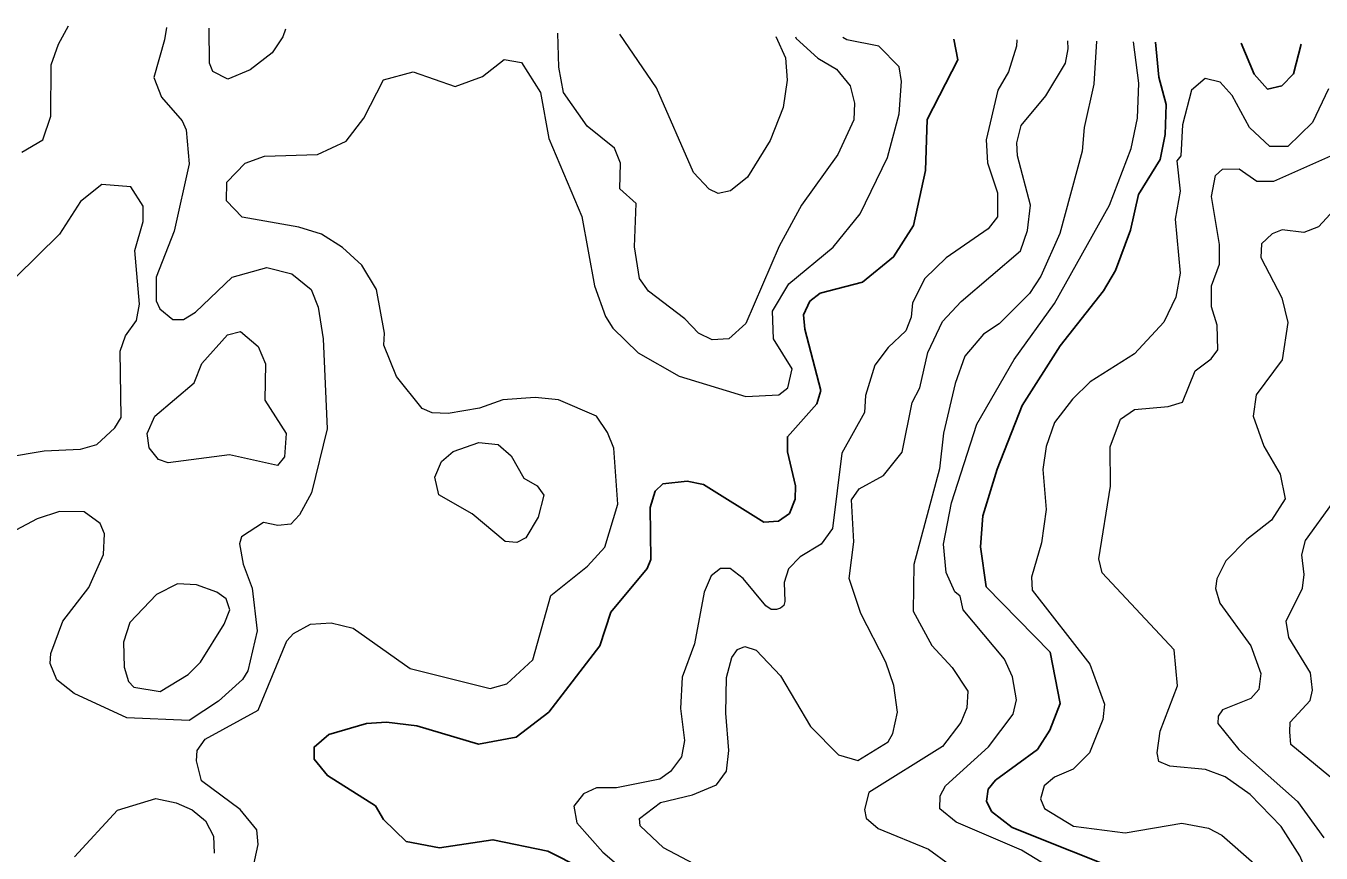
# Model space of a CAD drawing. Extents: x 673.6 to 698.9, y 7012 to 7040.1.
# Drawn here: x 686.183 to 687.479, y 7039.047 to 7039.874 of the extents above; entities that cross this region are included whole.
import ezdxf

# ---------------------------------------------------------------- set-up
doc = ezdxf.new("R2010")
doc.units = 0
doc.header["$LTSCALE"] = 0.032
doc.layers.add('1', color=7, linetype='Continuous', lineweight=25)
doc.layers.add('2', color=7, linetype='Continuous', lineweight=13)

msp = doc.modelspace()

# ---------------------------------------------------------------- linework, layer by layer
at = {"layer": '1'}
for points in [[(687.1114, 7039.8606), (687.1155, 7039.8399), (687.0847, 7039.7803), (687.0831, 7039.7291), (687.071, 7039.6742), (687.0511, 7039.6427), (687.0199, 7039.6177), (686.9778, 7039.6066), (686.9674, 7039.5985), (686.9611, 7039.5849), (686.9625, 7039.5704), (686.9784, 7039.5091), (686.9743, 7039.496), (686.945, 7039.463), (686.9449, 7039.4479), (686.9529, 7039.4141), (686.9527, 7039.4005), (686.947, 7039.3864), (686.936, 7039.3785), (686.9213, 7039.3776), (686.861, 7039.4153), (686.8446, 7039.4186), (686.8203, 7039.4158), (686.8126, 7039.4086), (686.8077, 7039.3923), (686.8084, 7039.3402), (686.8046, 7039.3314), (686.7685, 7039.2876), (686.7574, 7039.254), (686.7065, 7039.1878), (686.6738, 7039.1628), (686.636, 7039.1557), (686.5743, 7039.1739), (686.5441, 7039.1777), (686.524, 7039.1764), (686.4864, 7039.1655), (686.4716, 7039.1527), (686.4718, 7039.1407), (686.4849, 7039.1243), (686.533, 7039.0941), (686.5412, 7039.0803), (686.5638, 7039.0583), (686.5972, 7039.0522), (686.6504, 7039.0602), (686.7053, 7039.0487), (686.7391, 7039.0317)], [(687.3129, 7039.8576), (687.3163, 7039.8224), (687.3237, 7039.795), (687.3228, 7039.7651), (687.3178, 7039.74), (687.296, 7039.7051), (687.2881, 7039.6694), (687.2729, 7039.6292), (687.261, 7039.609), (687.2177, 7039.5538), (687.1798, 7039.4942), (687.1546, 7039.4305), (687.1405, 7039.3841), (687.138, 7039.3531), (687.1437, 7039.313), (687.2077, 7039.2476), (687.2177, 7039.1963), (687.2074, 7039.1696), (687.1949, 7039.1504), (687.1531, 7039.1197), (687.1456, 7039.1107), (687.1439, 7039.0986), (687.1491, 7039.0885), (687.1696, 7039.0725), (687.2883, 7039.025)], [(687.4586, 7039.8555), (687.4511, 7039.8257), (687.4394, 7039.8139), (687.4252, 7039.8106), (687.4116, 7039.8253), (687.3987, 7039.8564)]]:
    msp.add_lwpolyline(points, dxfattribs=at)
at = {"layer": '2'}
for points in [[(686.324, 7039.8722), (686.3221, 7039.8599), (686.3113, 7039.8221), (686.3192, 7039.8026), (686.3397, 7039.7788), (686.3438, 7039.7697), (686.3466, 7039.7359), (686.3318, 7039.6684), (686.3138, 7039.6224), (686.3138, 7039.5988), (686.3173, 7039.591), (686.3305, 7039.5803), (686.3411, 7039.5802), (686.3529, 7039.5875), (686.3897, 7039.6225), (686.4245, 7039.6321), (686.4494, 7039.6259), (686.4688, 7039.6103), (686.4757, 7039.5925), (686.4806, 7039.5609), (686.4846, 7039.4709), (686.4689, 7039.4068), (686.4571, 7039.3848), (686.4483, 7039.3756), (686.4354, 7039.3743), (686.4211, 7039.3774), (686.3989, 7039.3631), (686.3969, 7039.3558), (686.4006, 7039.3355), (686.4098, 7039.3118), (686.4148, 7039.269), (686.4053, 7039.229), (686.4001, 7039.2202), (686.3762, 7039.1986), (686.3468, 7039.1795), (686.2844, 7039.182), (686.2316, 7039.2062), (686.2144, 7039.2201), (686.2078, 7039.2363), (686.2084, 7039.2464), (686.2204, 7039.2786), (686.2464, 7039.3123), (686.2612, 7039.3453), (686.2619, 7039.3659), (686.2576, 7039.3762), (686.2418, 7039.3879), (686.2169, 7039.3882), (686.1946, 7039.3811), (686.1734, 7039.3696)], [(686.1794, 7039.7475), (686.2003, 7039.7599), (686.2085, 7039.7836), (686.2086, 7039.8349), (686.216, 7039.8555), (686.226, 7039.8737)], [(686.4431, 7039.8705), (686.4405, 7039.8627), (686.4296, 7039.8467), (686.4077, 7039.8297), (686.3855, 7039.8205), (686.3705, 7039.828), (686.3672, 7039.8365), (686.3667, 7039.8716)], [(686.9532, 7039.8629), (686.9538, 7039.8611), (686.9754, 7039.8414), (686.9941, 7039.8303), (687.0077, 7039.8137), (687.0122, 7039.7966), (687.0113, 7039.7799), (686.9954, 7039.7451), (686.959, 7039.6945), (686.9366, 7039.6536), (686.9035, 7039.5762), (686.8864, 7039.5609), (686.8696, 7039.56), (686.8561, 7039.5666), (686.8423, 7039.581), (686.806, 7039.6085), (686.797, 7039.6211), (686.7921, 7039.6529), (686.7936, 7039.6961), (686.7773, 7039.7108), (686.7779, 7039.7365), (686.7719, 7039.7515), (686.7446, 7039.7734), (686.721, 7039.8071), (686.7165, 7039.8325), (686.7155, 7039.8665)], [(686.9333, 7039.8632), (686.9432, 7039.8418), (686.9448, 7039.8196), (686.9408, 7039.792), (686.9278, 7039.7591), (686.9052, 7039.7225), (686.8879, 7039.709), (686.8757, 7039.7062), (686.8667, 7039.7106), (686.8512, 7039.727), (686.8139, 7039.8117), (686.7774, 7039.8655)], [(686.5214, 7039.7816), (686.541, 7039.8197), (686.5706, 7039.8278), (686.6127, 7039.813), (686.64, 7039.823), (686.6617, 7039.84), (686.6791, 7039.837), (686.698, 7039.8072), (686.7063, 7039.7613), (686.7394, 7039.6832), (686.7522, 7039.6139), (686.7632, 7039.5831), (686.7705, 7039.5717), (686.7956, 7039.5469), (686.8368, 7039.5237), (686.9035, 7039.5033), (686.9365, 7039.505), (686.9454, 7039.5119), (686.9498, 7039.5309), (686.9312, 7039.5609), (686.9302, 7039.5887), (686.9465, 7039.6158), (686.9907, 7039.6526), (687.0176, 7039.6858), (687.045, 7039.7421), (687.0567, 7039.7859), (687.059, 7039.818), (687.0568, 7039.8328), (687.0363, 7039.8533), (687.0043, 7039.8599), (687.0003, 7039.8622)], [(687.1743, 7039.8597), (687.174, 7039.8535), (687.1659, 7039.8279), (687.1553, 7039.8094), (687.1438, 7039.7598), (687.1452, 7039.7369), (687.1551, 7039.7069), (687.1552, 7039.6827), (687.1458, 7039.6707), (687.1038, 7039.6417), (687.0825, 7039.6212), (687.07, 7039.5968), (687.0688, 7039.5826), (687.0635, 7039.5689), (687.0457, 7039.5523), (687.0324, 7039.5346), (687.023, 7039.5044), (687.0221, 7039.4871), (686.9993, 7039.4466), (686.9899, 7039.3714), (686.9788, 7039.3557), (686.9578, 7039.3428), (686.946, 7039.3311), (686.9416, 7039.3173), (686.9423, 7039.2984), (686.9413, 7039.2943), (686.9381, 7039.2915), (686.9342, 7039.2903), (686.9288, 7039.2903), (686.9233, 7039.2941), (686.9008, 7039.3214), (686.8876, 7039.3313), (686.8782, 7039.3314), (686.8687, 7039.3241), (686.8616, 7039.3076), (686.852, 7039.2559), (686.8397, 7039.2227), (686.8381, 7039.1915), (686.8422, 7039.1592), (686.8392, 7039.1432), (686.8279, 7039.1283), (686.8175, 7039.1207), (686.7742, 7039.1122), (686.7539, 7039.112), (686.7409, 7039.1061), (686.7313, 7039.0936), (686.7345, 7039.077), (686.7604, 7039.0476), (686.8172, 7038.9994)], [(686.8943, 7039.0133), (686.821, 7039.0522), (686.7978, 7039.0739), (686.797, 7039.0813), (686.8182, 7039.0973), (686.8502, 7039.1049), (686.8742, 7039.1149), (686.8839, 7039.1288), (686.8865, 7039.1495), (686.8833, 7039.1866), (686.8842, 7039.2222), (686.8893, 7039.2425), (686.8951, 7039.2504), (686.9024, 7039.2532), (686.9138, 7039.2498), (686.938, 7039.2241), (686.9681, 7039.1735), (686.9959, 7039.145), (687.0154, 7039.1395), (687.0456, 7039.158), (687.0503, 7039.1663), (687.0549, 7039.1878), (687.0514, 7039.2144), (687.0434, 7039.2377), (687.0185, 7039.2863), (687.0068, 7039.3214), (687.0114, 7039.3579), (687.0091, 7039.3999), (687.0166, 7039.4111), (687.041, 7039.4244), (687.0597, 7039.4475), (687.0696, 7039.4972), (687.0775, 7039.5119), (687.0855, 7039.5472), (687.0999, 7039.5783), (687.1187, 7039.5983), (687.1779, 7039.649), (687.185, 7039.6692), (687.1881, 7039.6944), (687.175, 7039.7437), (687.1744, 7039.7568), (687.1786, 7039.7741), (687.2034, 7039.8039), (687.2231, 7039.8366), (687.2258, 7039.8508), (687.2253, 7039.8589)], [(687.254, 7039.8585), (687.2514, 7039.8154), (687.2416, 7039.7723), (687.2398, 7039.7484), (687.2174, 7039.6662), (687.1985, 7039.6235), (687.1869, 7039.6062), (687.1566, 7039.576), (687.141, 7039.5655), (687.1225, 7039.5436), (687.1126, 7039.5161), (687.1012, 7039.4666), (687.0969, 7039.4308), (687.0715, 7039.3352), (687.0707, 7039.2887), (687.0895, 7039.2544), (687.1098, 7039.2323), (687.1255, 7039.2088), (687.1244, 7039.1919), (687.1184, 7039.1773), (687.1002, 7039.1532), (687.0265, 7039.1073), (687.0221, 7039.0903), (687.0237, 7039.0816), (687.0358, 7039.0715), (687.0859, 7039.0506), (687.1281, 7039.02)], [(687.0973, 7039.0911), (687.0977, 7039.104), (687.1029, 7039.1139), (687.1459, 7039.1529), (687.1708, 7039.1857), (687.1742, 7039.2), (687.17, 7039.223), (687.162, 7039.2408), (687.1207, 7039.29), (687.1177, 7039.3036), (687.1124, 7039.3079), (687.1036, 7039.3273), (687.1011, 7039.3557), (687.1092, 7039.3969), (687.1344, 7039.4757), (687.1716, 7039.5402), (687.2119, 7039.5961), (687.2669, 7039.6944), (687.2886, 7039.7513), (687.2949, 7039.7815), (687.2965, 7039.8163), (687.2912, 7039.8579)], [(687.4861, 7039.8108), (687.4701, 7039.7773), (687.4453, 7039.7532), (687.4274, 7039.7532), (687.4069, 7039.7721), (687.3898, 7039.8043), (687.3776, 7039.8173), (687.3626, 7039.8212), (687.349, 7039.8095), (687.3401, 7039.7749), (687.3384, 7039.7438), (687.3344, 7039.7388), (687.3377, 7039.7086), (687.3327, 7039.6805), (687.3377, 7039.6264), (687.3335, 7039.6027), (687.3214, 7039.5775), (687.2919, 7039.5458), (687.2478, 7039.5178), (687.2299, 7039.5006), (687.2121, 7039.4772), (687.2038, 7039.4534), (687.2005, 7039.4304), (687.2037, 7039.3904), (687.1989, 7039.3571), (687.189, 7039.3227), (687.1896, 7039.3095), (687.2475, 7039.2357), (687.262, 7039.1958), (687.2604, 7039.1803), (687.247, 7039.1472), (687.2308, 7039.1307), (687.212, 7039.1228), (687.2017, 7039.1139), (687.1979, 7039.1011), (687.2022, 7039.0914), (687.2311, 7039.0737), (687.2828, 7039.067), (687.3395, 7039.0768), (687.3659, 7039.0717), (687.3795, 7039.0646), (687.4116, 7039.0365)], [(686.3845, 7039.7174), (686.4027, 7039.7366), (686.422, 7039.7434), (686.4751, 7039.745), (686.5038, 7039.7584), (686.5214, 7039.7816)], [(687.268, 7039.4136), (687.2678, 7039.4528), (687.2782, 7039.4805), (687.2919, 7039.4902), (687.3257, 7039.4934), (687.34, 7039.4977), (687.3528, 7039.5288), (687.3686, 7039.5408), (687.3755, 7039.55), (687.3746, 7039.5747), (687.369, 7039.5929), (687.3689, 7039.6139), (687.3771, 7039.6356), (687.3771, 7039.6553), (687.3689, 7039.7033), (687.3729, 7039.724), (687.3802, 7039.7306), (687.3968, 7039.7307), (687.4143, 7039.7184), (687.4313, 7039.7185), (687.4915, 7039.7453)], [(686.4108, 7039.0324), (686.4156, 7039.0555), (686.4144, 7039.07), (686.3977, 7039.0905), (686.3592, 7039.1192), (686.3541, 7039.1389), (686.3547, 7039.1494), (686.3628, 7039.1608), (686.4157, 7039.1898), (686.4445, 7039.2591), (686.4512, 7039.2664), (686.4682, 7039.2757), (686.4887, 7039.2771), (686.5107, 7039.2716), (686.5676, 7039.2313), (686.6478, 7039.2115), (686.6643, 7039.216), (686.6905, 7039.24), (686.7083, 7039.3043), (686.7449, 7039.3336), (686.7624, 7039.3526), (686.7755, 7039.3957), (686.7714, 7039.4515), (686.7651, 7039.4674), (686.754, 7039.4836), (686.7161, 7039.5), (686.6927, 7039.5024), (686.6605, 7039.4999), (686.6372, 7039.4917), (686.6058, 7039.4861), (686.5897, 7039.4869), (686.5797, 7039.4912), (686.5541, 7039.5233), (686.5415, 7039.5547), (686.5421, 7039.5665), (686.5341, 7039.6102), (686.5195, 7039.6345), (686.5001, 7039.6521), (686.479, 7039.6654), (686.4564, 7039.6726), (686.3996, 7039.6825), (686.3841, 7039.699), (686.3845, 7039.7174)], [(687.4917, 7039.69), (687.476, 7039.6729), (687.4614, 7039.6672), (687.4396, 7039.6699), (687.4298, 7039.666), (687.4191, 7039.6558), (687.4184, 7039.6422), (687.4395, 7039.6018), (687.4453, 7039.5773), (687.4396, 7039.54), (687.4138, 7039.505), (687.4108, 7039.4836), (687.4213, 7039.4535), (687.4378, 7039.4255), (687.4428, 7039.4009), (687.4292, 7039.3795), (687.4043, 7039.3602), (687.3835, 7039.3389), (687.3745, 7039.321), (687.3731, 7039.3112), (687.3773, 7039.2967), (687.4085, 7039.254), (687.4183, 7039.2262), (687.4165, 7039.2102), (687.4084, 7039.2013), (687.3802, 7039.1899), (687.3757, 7039.1837), (687.3754, 7039.1762), (687.3963, 7039.1504), (687.4549, 7039.0984), (687.4814, 7039.0619)], [(687.3178, 7039.1687), (687.3352, 7039.2139), (687.3317, 7039.2501), (687.2597, 7039.3269), (687.2564, 7039.3411), (687.268, 7039.4136)], [(687.5168, 7039.0989), (687.4485, 7039.1555), (687.4473, 7039.1679), (687.4478, 7039.1778), (687.4678, 7039.1994), (687.47, 7039.2096), (687.4679, 7039.2271), (687.4463, 7039.2622), (687.4437, 7039.2785), (687.4599, 7039.3115), (687.4618, 7039.3253), (687.4593, 7039.3449), (687.463, 7039.3592), (687.4901, 7039.3967)], [(687.4887, 7038.9707), (687.4575, 7039.0442), (687.4387, 7039.0735), (687.4078, 7039.1053), (687.3827, 7039.1232), (687.3629, 7039.1304), (687.3275, 7039.1336), (687.3163, 7039.1385), (687.3147, 7039.1469), (687.3178, 7039.1687)], [(686.2322, 7039.043), (686.2751, 7039.0898), (686.3134, 7039.1014), (686.3338, 7039.0972), (686.3496, 7039.0901), (686.363, 7039.0792), (686.3712, 7039.0638), (686.3717, 7039.0466)], [(687.2404, 7038.9888), (687.2242, 7039.0176), (687.2125, 7039.0294), (687.179, 7039.0496), (687.1138, 7039.0778), (687.0973, 7039.0911)]]:
    msp.add_lwpolyline(points, dxfattribs=at)
for points in [[(686.1735, 7039.6227), (686.144, 7039.5769), (686.1166, 7039.5041), (686.1166, 7039.4765), (686.1238, 7039.461), (686.1642, 7039.4425), (686.2017, 7039.449), (686.2381, 7039.4507), (686.2545, 7039.4553), (686.2724, 7039.4718), (686.2786, 7039.4823), (686.2777, 7039.5484), (686.2832, 7039.5638), (686.2939, 7039.5792), (686.2972, 7039.5957), (686.2925, 7039.6491), (686.3006, 7039.6783), (686.3006, 7039.6936), (686.2885, 7039.713), (686.2593, 7039.7151), (686.238, 7039.6981), (686.217, 7039.6654)], [(686.4223, 7039.4995), (686.4437, 7039.4664), (686.4419, 7039.4428), (686.4351, 7039.4344), (686.3871, 7039.445), (686.3256, 7039.4368), (686.3161, 7039.4402), (686.3066, 7039.452), (686.3048, 7039.4664), (686.3125, 7039.4835), (686.3517, 7039.5168), (686.3595, 7039.5361), (686.3852, 7039.5648), (686.3981, 7039.5681), (686.4158, 7039.5532), (686.4229, 7039.536)], [(686.6296, 7039.386), (686.5964, 7039.4051), (686.5925, 7039.4227), (686.5989, 7039.4381), (686.6106, 7039.4482), (686.6363, 7039.4572), (686.6556, 7039.4553), (686.6687, 7039.4439), (686.6815, 7039.4216), (686.6946, 7039.4141), (686.7014, 7039.4046), (686.6958, 7039.3827), (686.6833, 7039.3619), (686.6743, 7039.3572), (686.6628, 7039.3582)], [(686.3743, 7039.3077), (686.3539, 7039.3149), (686.3352, 7039.316), (686.314, 7039.3054), (686.2875, 7039.2773), (686.281, 7039.2578), (686.2818, 7039.2326), (686.2862, 7039.2185), (686.2915, 7039.2126), (686.3176, 7039.2083), (686.3456, 7039.2252), (686.3581, 7039.2377), (686.3818, 7039.2758), (686.3875, 7039.2901), (686.3838, 7039.301)]]:
    msp.add_lwpolyline(points, close=True, dxfattribs=at)

doc.saveas('drawing.dxf')
